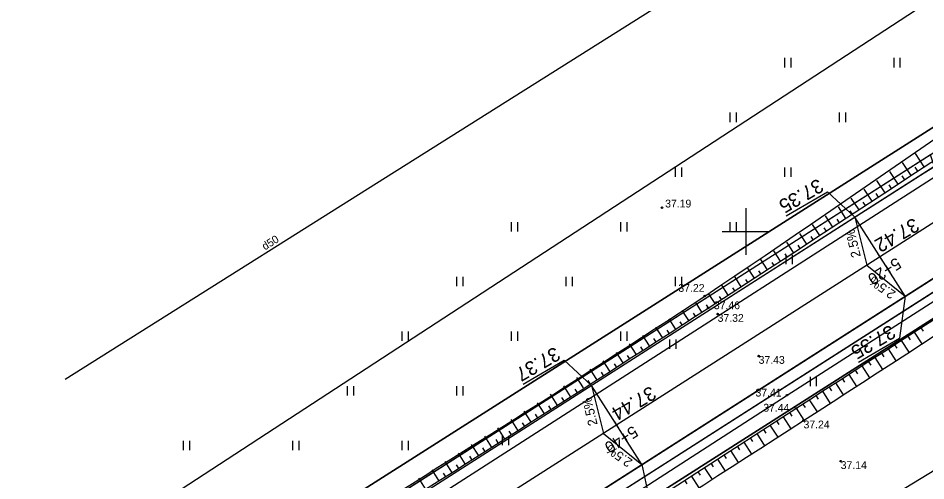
# Model space of a CAD drawing. Extents: x 469981 to 472086, y 246785 to 247785.
# Drawn here: x 471453.4 to 471511.5, y 247434 to 247463.6 of the extents above; entities that cross this region are included whole.
import ezdxf

# ---------------------------------------------------------------- set-up
doc = ezdxf.new("R2010")
doc.units = 0
for name, color, linetype in [('0_922', 7, 'Continuous'), ('0_Asfalta_mala', 7, 'Continuous'), ('0_Asfalta_Nomale', 7, 'Continuous'), ('0_Ruut_Braukt', 7, 'Continuous'), ('0_Ruut_nomale', 7, 'Continuous'), ('0_vertikals', 7, 'Continuous'), ('0_vertkals_cipari', 7, 'Continuous'), ('21', 7, 'Continuous'), ('6_piketaza', 7, 'Continuous'), ('CELI_CMAL_####_####_#', 7, 'Continuous'), ('DREN_VADP_####_####_#', 7, 'Continuous'), ('DREN_VADP_####_TKST_#', 7, 'Continuous'), ('DREN_VADP_KLKT_####_#', 7, 'Continuous'), ('GEOD_ELEM_####_####_#', 7, 'Continuous'), ('RAMI_UZMR_####_####_#', 7, 'Continuous'), ('RELJ_AATZ_####_TKST_#', 7, 'Continuous'), ('RELJ_ELEM_####_####_#', 7, 'Continuous'), ('RELJ_NOGA_####_####_#', 7, 'Continuous'), ('RELJ_NOGL_####_####_#', 7, 'Continuous'), ('ROBZ_IERR_####_####_#', 7, 'Continuous'), ('ROBZ_PROJ_####_####_#', 7, 'Continuous'), ('TERT_ELEM_####_####_#', 7, 'Continuous')]:
    doc.layers.add(name, color=color, linetype=linetype)

msp = doc.modelspace()

# ---------------------------------------------------------------- linework, layer by layer
at = {"layer": '0_922'}
msp.add_line((471711.11, 247577.663), (471337.911, 247339.41), dxfattribs=at)
at = {"layer": '0_Asfalta_mala'}
for p, q in [((471709.476, 247580.179), (471336.304, 247341.944)), ((471712.743, 247575.147), (471339.517, 247336.876))]:
    msp.add_line(p, q, dxfattribs=at)
at = {"layer": '0_Asfalta_Nomale'}
for p, q in [((471709.068, 247580.808), (471352.097, 247352.916)), ((471695.558, 247563.285), (471399.037, 247373.985))]:
    msp.add_line(p, q, dxfattribs=at)
at = {"layer": '0_Ruut_Braukt'}
for p, q in [((471709.476, 247580.179), (471336.304, 247341.944)), ((471339.517, 247336.876), (471712.743, 247575.147))]:
    msp.add_line(p, q, dxfattribs=at)
at = {"layer": '0_Ruut_nomale'}
for points in [[(471512.083, 247454.162), (471511.838, 247454.895), (471453.013, 247417.341), (471348.58, 247350.671), (471335.903, 247342.577), (471306.296, 247323.944), (471248.242, 247287.407), (471208.75, 247262.551), (471208.786, 247261.688), (471290.39, 247313.047), (471335.822, 247341.64), (471349.818, 247350.571), (471398.518, 247381.661), (471437.5, 247406.548), (471498.795, 247445.679), (471511.425, 247453.742)], [(471514.294, 247447.566), (471399.037, 247373.985), (471385.85, 247365.566), (471340.791, 247336.792), (471211.253, 247255.265), (471209.116, 247253.92), (471209.079, 247254.783), (471296.254, 247309.648), (471339.517, 247336.876), (471350.75, 247344.048), (471392.723, 247370.844), (471426.479, 247392.394), (471514.049, 247448.299)]]:
    msp.add_lwpolyline(points, close=True, dxfattribs=at)
at = {"layer": '0_vertikals'}
for p, q in [((471502.597, 247450.995), (471505.228, 247452.53)), ((471506.983, 247450.906), (471505.228, 247452.53)), ((471510.212, 247445.849), (471509.843, 247443.177)), ((471507.211, 247441.642), (471509.843, 247443.177)), ((471485.739, 247440.233), (471488.371, 247441.768)), ((471490.126, 247440.144), (471488.371, 247441.768)), ((471493.354, 247435.087), (471494.391, 247430.225))]:
    msp.add_line(p, q, dxfattribs=at)
for points in [[(471506.983, 247450.906), (471507.755, 247447.84), (471510.212, 247445.849)], [(471490.126, 247440.144), (471490.897, 247437.078), (471493.354, 247435.087)]]:
    msp.add_lwpolyline(points, close=True, dxfattribs=at)
at = {"layer": '21'}
msp.add_line((471711.11, 247577.663), (471337.911, 247339.41), dxfattribs=at)
at = {"layer": '6_piketaza'}
for points in [[(471508.732, 247448.167), (471508.463, 247448.588)], [(471491.874, 247437.405), (471491.605, 247437.826)]]:
    msp.add_lwpolyline(points, dxfattribs=at)
at = {"layer": 'CELI_CMAL_####_####_#'}
for points in [[(471444.29, 247410.189), (471472.037, 247427.783), (471529.617, 247464.738), (471552.455, 247479.724), (471579.938, 247497.81), (471608.708, 247516.399), (471640.167, 247536.853), (471663.898, 247552.17), (471700.29, 247576.588), (471731.688, 247596.287), (471755.809, 247609.67), (471764.411, 247613.273), (471764.823, 247614.335), (471764.981, 247617.933), (471761.802, 247625.793)], [(471449.387, 247405.104), (471473.787, 247420.91), (471502.643, 247439.527), (471533.217, 247459.11), (471556.347, 247474.048), (471582.788, 247490.845), (471613.475, 247511.118), (471642.713, 247530.159), (471668.616, 247547.038), (471690.82, 247561.728), (471696.388, 247565.088), (471697.928, 247564.145), (471698.695, 247563.022), (471698.327, 247552.674), (471698.209, 247547.7)]]:
    msp.add_lwpolyline(points, dxfattribs=at)
at = {"layer": 'DREN_VADP_####_####_#'}
msp.add_lwpolyline([(471456.416, 247440.555), (471608.208, 247536.045), (471607.002, 247547.295)], dxfattribs=at)
at = {"layer": 'DREN_VADP_KLKT_####_#'}
msp.add_lwpolyline([(471587.985, 247480.886), (471572.618, 247471.538), (471557.965, 247462.626), (471543.948, 247454.101), (471528.621, 247444.777), (471514.071, 247435.928), (471499.173, 247426.865), (471484.028, 247417.654), (471469.828, 247409.016), (471455.954, 247400.578)], dxfattribs=at)
at = {"layer": 'GEOD_ELEM_####_####_#'}
for p, q in [((471500, 247451.5), (471500, 247450)), ((471498.5, 247450), (471500, 247450)), ((471500, 247450), (471500, 247448.5)), ((471500, 247450), (471501.5, 247450))]:
    msp.add_line(p, q, dxfattribs=at)
at = {"layer": 'RAMI_UZMR_####_####_#'}
msp.add_lwpolyline([(471355.9, 247363.1), (471457.4, 247429.3), (471524.252, 247472.902), (471743.701, 247613.609), (471760.558, 247620.637), (471763.718, 247625.03), (471767.054, 247626.612), (471778.292, 247625.909), (471806.563, 247631.532), (471842.307, 247641.196)], dxfattribs=at)
at = {"layer": 'RELJ_ELEM_####_####_#'}
for centre in [(471494.64, 247451.517), (471497.369, 247445.866), (471497.591, 247445.097), (471498.2, 247444.717), (471500.825, 247442.03), (471502.643, 247439.527), (471503.215, 247438.678), (471503.701, 247437.899), (471506.083, 247435.298)]:
    msp.add_circle(centre, 0.05, dxfattribs=at)
at = {"layer": 'RELJ_NOGA_####_####_#'}
for p, q in [((471511.432, 247454.126), (471510.869, 247454.981)), ((471510.597, 247453.576), (471510.048, 247454.409)), ((471509.761, 247453.027), (471509.228, 247453.838)), ((471511.014, 247453.851), (471510.848, 247454.105)), ((471508.926, 247452.477), (471508.406, 247453.268)), ((471510.179, 247453.302), (471510.017, 247453.548)), ((471508.09, 247451.929), (471507.584, 247452.699)), ((471509.343, 247452.752), (471509.185, 247452.992)), ((471507.254, 247451.38), (471506.761, 247452.132)), ((471508.508, 247452.203), (471508.354, 247452.437)), ((471506.417, 247450.832), (471505.936, 247451.565)), ((471507.672, 247451.654), (471507.522, 247451.882)), ((471505.581, 247450.284), (471505.112, 247451)), ((471505.999, 247450.557), (471505.857, 247450.775)), ((471506.836, 247451.106), (471506.69, 247451.328)), ((471504.744, 247449.736), (471504.285, 247450.438)), ((471505.163, 247450.01), (471505.023, 247450.223)), ((471503.907, 247449.189), (471503.458, 247449.877)), ((471504.325, 247449.463), (471504.189, 247449.671)), ((471503.069, 247448.643), (471502.629, 247449.318)), ((471503.488, 247448.916), (471503.355, 247449.121)), ((471502.231, 247448.097), (471501.798, 247448.762)), ((471502.65, 247448.37), (471502.519, 247448.571)), ((471501.393, 247447.553), (471500.966, 247448.209)), ((471501.812, 247447.825), (471501.683, 247448.023)), ((471500.554, 247447.008), (471500.132, 247447.658)), ((471500.973, 247447.28), (471500.846, 247447.476)), ((471499.714, 247446.465), (471499.296, 247447.111)), ((471500.134, 247446.737), (471500.008, 247446.931)), ((471498.874, 247445.923), (471498.458, 247446.567)), ((471499.294, 247446.194), (471499.169, 247446.387)), ((471498.033, 247445.381), (471497.618, 247446.026)), ((471498.454, 247445.652), (471498.329, 247445.845)), ((471496.351, 247444.3), (471495.934, 247444.949)), ((471497.192, 247444.84), (471496.777, 247445.488)), ((471497.613, 247445.11), (471497.488, 247445.304)), ((471495.51, 247443.759), (471495.091, 247444.412)), ((471496.772, 247444.57), (471496.647, 247444.764)), ((471494.668, 247443.219), (471494.248, 247443.874)), ((471495.93, 247444.029), (471495.805, 247444.225)), ((471511.217, 247443.834), (471511.362, 247443.609)), ((471493.826, 247442.679), (471493.405, 247443.336)), ((471495.089, 247443.489), (471494.963, 247443.685)), ((471510.377, 247443.292), (471510.522, 247443.066)), ((471510.797, 247443.563), (471511.281, 247442.811)), ((471492.984, 247442.14), (471492.562, 247442.799)), ((471494.247, 247442.949), (471494.121, 247443.146)), ((471509.536, 247442.75), (471509.682, 247442.523)), ((471509.956, 247443.021), (471510.443, 247442.266)), ((471492.142, 247441.6), (471491.718, 247442.262)), ((471492.563, 247441.87), (471492.436, 247442.068)), ((471493.405, 247442.41), (471493.279, 247442.607)), ((471508.695, 247442.209), (471508.842, 247441.981)), ((471509.116, 247442.48), (471509.604, 247441.721)), ((471491.3, 247441.061), (471490.875, 247441.725)), ((471491.721, 247441.331), (471491.594, 247441.53)), ((471507.855, 247441.667), (471508.002, 247441.438)), ((471508.275, 247441.938), (471508.766, 247441.177)), ((471490.458, 247440.522), (471490.032, 247441.188)), ((471490.879, 247440.791), (471490.751, 247440.991)), ((471507.014, 247441.126), (471507.162, 247440.896)), ((471507.434, 247441.396), (471507.927, 247440.632)), ((471489.615, 247439.983), (471489.188, 247440.651)), ((471490.037, 247440.253), (471489.909, 247440.453)), ((471505.753, 247440.313), (471506.248, 247439.545)), ((471506.173, 247440.584), (471506.322, 247440.354)), ((471506.594, 247440.855), (471507.088, 247440.088)), ((471488.773, 247439.444), (471488.344, 247440.115)), ((471489.194, 247439.714), (471489.066, 247439.914)), ((471504.913, 247439.772), (471505.409, 247439.001)), ((471505.333, 247440.042), (471505.482, 247439.812)), ((471487.931, 247438.906), (471487.501, 247439.578)), ((471488.352, 247439.175), (471488.223, 247439.376)), ((471504.072, 247439.23), (471504.569, 247438.459)), ((471504.492, 247439.501), (471504.641, 247439.27)), ((471487.088, 247438.367), (471486.657, 247439.042)), ((471487.509, 247438.636), (471487.38, 247438.838)), ((471503.231, 247438.688), (471503.728, 247437.917)), ((471503.652, 247438.959), (471503.801, 247438.728)), ((471485.402, 247437.291), (471484.97, 247437.968)), ((471486.245, 247437.829), (471485.813, 247438.505)), ((471486.666, 247438.098), (471486.537, 247438.301)), ((471502.391, 247438.147), (471502.888, 247437.375)), ((471502.811, 247438.418), (471502.96, 247438.186)), ((471484.559, 247436.753), (471484.126, 247437.432)), ((471485.824, 247437.56), (471485.694, 247437.763)), ((471501.55, 247437.605), (471502.047, 247436.834)), ((471501.97, 247437.876), (471502.119, 247437.645)), ((471483.716, 247436.215), (471483.282, 247436.895)), ((471484.981, 247437.022), (471484.851, 247437.225)), ((471500.709, 247437.064), (471501.206, 247436.292)), ((471501.13, 247437.335), (471501.279, 247437.103)), ((471482.873, 247435.677), (471482.439, 247436.358)), ((471484.138, 247436.484), (471484.008, 247436.688)), ((471499.448, 247436.252), (471499.597, 247436.02)), ((471499.869, 247436.522), (471500.365, 247435.752)), ((471500.289, 247436.793), (471500.438, 247436.562)), ((471482.03, 247435.14), (471481.595, 247435.822)), ((471483.295, 247435.946), (471483.164, 247436.15)), ((471498.607, 247435.71), (471498.756, 247435.479)), ((471499.028, 247435.981), (471499.524, 247435.211)), ((471481.186, 247434.603), (471480.752, 247435.285)), ((471481.608, 247434.871), (471481.478, 247435.076)), ((471482.451, 247435.409), (471482.321, 247435.613)), ((471497.767, 247435.168), (471497.915, 247434.938)), ((471498.187, 247435.439), (471498.682, 247434.67)), ((471480.343, 247434.065), (471479.908, 247434.748)), ((471480.765, 247434.334), (471480.634, 247434.539)), ((471496.926, 247434.627), (471497.074, 247434.397)), ((471497.346, 247434.898), (471497.841, 247434.13)), ((471479.499, 247433.528), (471479.065, 247434.211)), ((471496.085, 247434.086), (471496.233, 247433.856)), ((471496.506, 247434.356), (471496.999, 247433.59))]:
    msp.add_line(p, q, dxfattribs=at)
for points in [[(471341.934, 247360.736), (471344.51, 247356.259), (471349.946, 247353.745), (471355.895, 247354.991), (471376.693, 247368.011), (471396.058, 247380.323), (471444.047, 247411.052), (471471.484, 247428.432), (471497.591, 247445.096), (471529.061, 247465.658), (471552.024, 247480.39), (471579.849, 247498.336), (471608.29, 247516.955), (471640.013, 247537.434), (471663.526, 247552.835), (471700.309, 247577.155), (471731.58, 247596.998), (471755.893, 247610.638), (471758.96, 247612.207)], [(471398.635, 247372.113), (471402.433, 247374.78), (471425.587, 247389.134), (471450.058, 247404.807), (471474.143, 247419.972), (471503.215, 247438.678), (471533.565, 247458.24), (471556.869, 247473.387), (471582.759, 247490.013), (471614.043, 247510.505), (471643.167, 247529.241), (471669.12, 247546.6), (471690.757, 247560.622), (471694.708, 247563.158)]]:
    msp.add_spline(points, degree=3, dxfattribs=at)
at = {"layer": 'RELJ_NOGL_####_####_#'}
for points in [[(471342.514, 247361.025), (471345.404, 247356.891), (471350.224, 247354.862), (471355.251, 247356.423), (471376.007, 247368.362), (471395.596, 247380.988), (471443.663, 247411.567), (471471.284, 247429.247), (471497.369, 247445.866), (471528.273, 247466.831), (471551.61, 247481.241), (471579.417, 247499.099), (471607.686, 247517.412), (471639.588, 247538.317), (471662.844, 247553.564), (471699.582, 247577.982), (471731.348, 247598.063), (471755.711, 247611.433), (471758.267, 247612.728)], [(471399.82, 247371.525), (471403.248, 247373.923), (471426.144, 247388.265), (471450.973, 247403.909), (471474.455, 247419.142), (471503.701, 247437.899), (471533.875, 247457.475), (471557.479, 247472.578), (471583.176, 247489.002), (471614.915, 247509.524), (471643.61, 247528.29), (471669.945, 247545.695), (471691.536, 247559.696), (471695.147, 247562.053)]]:
    msp.add_spline(points, degree=3, dxfattribs=at)
at = {"layer": 'ROBZ_IERR_####_####_#'}
for points in [[(471433.786, 247309.121), (471398.351, 247372.094), (471700.012, 247564.123), (471698.286, 247462.937)], [(471513.259, 247488.166), (471524.883, 247464.852), (471341.261, 247348.2), (471124.72, 247213.54), (471093.674, 247200.298), (471050.609, 247195.379), (471001.509, 247189.266), (470977.922, 247249.601)]]:
    msp.add_lwpolyline(points, dxfattribs=at)
at = {"layer": 'ROBZ_PROJ_####_####_#'}
msp.add_lwpolyline([(471341.261, 247348.2), (471524.883, 247464.852), (471765.831, 247617.357), (471863.461, 247637.05), (471867.531, 247625.725), (471827.071, 247615.935), (471808.63, 247612.294), (471769.199, 247605.751), (471757.886, 247600.963), (471700.012, 247564.123), (471398.351, 247372.094), (471346.741, 247338.478)], dxfattribs=at)
at = {"layer": 'TERT_ELEM_####_####_#'}
for p, q in [((471502.5, 247460.5), (471502.5, 247461.1)), ((471502.9, 247460.5), (471502.9, 247461.1)), ((471509.5, 247460.5), (471509.5, 247461.1)), ((471509.9, 247460.5), (471509.9, 247461.1)), ((471499, 247457), (471499, 247457.6)), ((471499.4, 247457), (471499.4, 247457.6)), ((471506, 247457), (471506, 247457.6)), ((471506.4, 247457), (471506.4, 247457.6)), ((471495.5, 247453.5), (471495.5, 247454.1)), ((471495.9, 247453.5), (471495.9, 247454.1)), ((471502.5, 247453.5), (471502.5, 247454.1)), ((471502.9, 247453.5), (471502.9, 247454.1)), ((471485, 247450), (471485, 247450.6)), ((471485.4, 247450), (471485.4, 247450.6)), ((471492, 247450), (471492, 247450.6)), ((471492.4, 247450), (471492.4, 247450.6)), ((471499, 247450), (471499, 247450.6)), ((471499.4, 247450), (471499.4, 247450.6)), ((471502.595, 247447.899), (471502.595, 247448.499)), ((471502.995, 247447.899), (471502.995, 247448.499)), ((471481.5, 247446.5), (471481.5, 247447.1)), ((471481.9, 247446.5), (471481.9, 247447.1)), ((471488.5, 247446.5), (471488.5, 247447.1)), ((471488.9, 247446.5), (471488.9, 247447.1)), ((471495.5, 247446.5), (471495.5, 247447.1)), ((471495.9, 247446.5), (471495.9, 247447.1)), ((471478, 247443), (471478, 247443.6)), ((471478.4, 247443), (471478.4, 247443.6)), ((471485, 247443), (471485, 247443.6)), ((471485.4, 247443), (471485.4, 247443.6)), ((471492, 247443), (471492, 247443.6)), ((471492.4, 247443), (471492.4, 247443.6)), ((471495.139, 247442.496), (471495.139, 247443.096)), ((471495.539, 247442.496), (471495.539, 247443.096)), ((471504.137, 247440.095), (471504.137, 247440.695)), ((471504.537, 247440.095), (471504.537, 247440.695)), ((471474.5, 247439.5), (471474.5, 247440.1)), ((471474.9, 247439.5), (471474.9, 247440.1)), ((471481.5, 247439.5), (471481.5, 247440.1)), ((471481.9, 247439.5), (471481.9, 247440.1)), ((471484.428, 247436.322), (471484.428, 247436.922)), ((471484.828, 247436.322), (471484.828, 247436.922)), ((471464, 247436), (471464, 247436.6)), ((471464.4, 247436), (471464.4, 247436.6)), ((471471, 247436), (471471, 247436.6)), ((471471.4, 247436), (471471.4, 247436.6)), ((471478, 247436), (471478, 247436.6)), ((471478.4, 247436), (471478.4, 247436.6))]:
    msp.add_line(p, q, dxfattribs=at)

# ---------------------------------------------------------------- texts
at = {"layer": '0_vertkals_cipari'}
for s, height, rotation, p in [('37.35', 0.9, 210.25073, (471504.631, 247453.416)), ('37.42', 0.9, 210.25073, (471510.768, 247450.907)), ('2.5%', 0.5993, 103.40396, (471507.375, 247448.405)), ('2.5%', 0.5993, 144.61623, (471509.655, 247446.117)), ('37.35', 0.9, 210.25073, (471509.245, 247444.063)), ('37.37', 0.9, 210.25073, (471487.773, 247442.654)), ('37.44', 0.9, 210.25073, (471493.91, 247440.145)), ('2.5%', 0.5993, 103.40396, (471490.517, 247437.643)), ('2.5%', 0.5993, 144.61623, (471492.798, 247435.355))]:
    msp.add_text(s, height=height, rotation=rotation, dxfattribs=at).set_placement(p)
at = {"layer": '6_piketaza'}
for s, p in [('5+20', (471509.643, 247448.363)), ('5+40', (471492.786, 247437.601))]:
    msp.add_text(s, height=0.75, rotation=212.55444, dxfattribs=at).set_placement(p)
at = {"layer": 'DREN_VADP_####_TKST_#'}
msp.add_text('d50', height=0.5, rotation=32.17336, dxfattribs=at).set_placement((471469.208, 247448.779))
at = {"layer": 'RELJ_AATZ_####_TKST_#'}
for s, p in [('37.19', (471494.839, 247451.534)), ('37.22', (471495.687, 247446.136)), ('37.46', (471497.958, 247445.024)), ('37.32', (471498.2, 247444.217)), ('37.43', (471500.825, 247441.53)), ('37.41', (471500.625, 247439.436)), ('37.44', (471501.121, 247438.469)), ('37.24', (471503.701, 247437.399)), ('37.14', (471506.083, 247434.798))]:
    msp.add_text(s, height=0.5, dxfattribs=at).set_placement(p)

doc.saveas('drawing.dxf')
